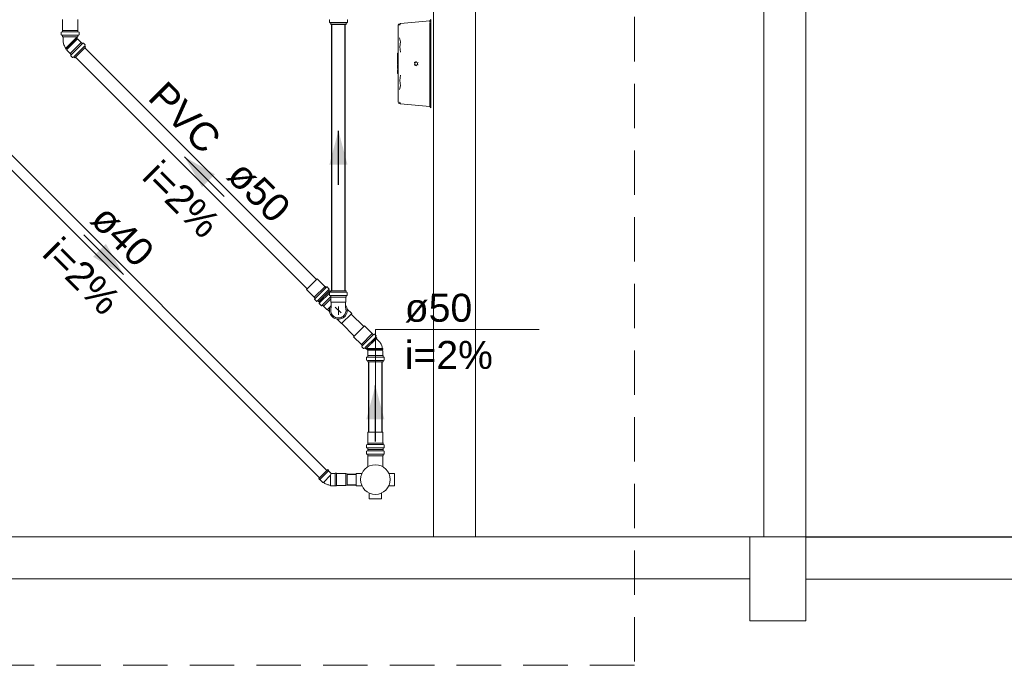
# Model space of a CAD drawing. Header units: millimetres. Extents: x 321 to 585, y -277 to 9.
# Tile 580 of 656: x 361 to 368, y -102 to -97. Entities that reach past the tile are written whole.
import ezdxf

# ---------------------------------------------------------------- set-up
doc = ezdxf.new("R2010")
doc.units = ezdxf.units.MM
doc.header["$MEASUREMENT"] = 0
doc.linetypes.add('HIDDEN2', pattern=[0.47625, 0.3175, -0.15875])
doc.linetypes.add('NULL', pattern=[0])
for name, color, linetype, lineweight in [('CV-Condutos', 1, 'Continuous', 25), ('CV-Sentido conduto', 9, 'Continuous', 30), ('DI-Detalhes', 5, 'HIDDEN2', 9), ('IFC-Elemento construtivo genérico-Contorno', 253, 'Continuous', 5), ('IFC-Pilar-Contorno', 83, 'Continuous', 5), ('IFC-Viga-Contorno', 66, 'Continuous', 5), ('Simbolos', 5, 'Continuous', 20), ('Simbolos_int', 2, 'Continuous', 15), ('TQ-Condutos', 3, 'Continuous', 25), ('TQ-Sentido conduto', 9, 'Continuous', 30), ('TQ-Textos conduto', 7, 'Continuous', 9)]:
    doc.layers.add(name, color=color, linetype=linetype, lineweight=lineweight)
doc.styles.add('Arial', font='arial.ttf')

msp = doc.modelspace()

# ---------------------------------------------------------------- hatches: boundary and pattern name
at = {"layer": 'CV-Sentido conduto', "linetype": 'Continuous'}
msp.add_hatch(color=7, dxfattribs=at).paths.add_polyline_path([(363.1339, -97.9696), (363.0692, -98.2111), (363.1986, -98.2111)])
at = {"layer": 'TQ-Sentido conduto', "linetype": 'Continuous'}
for points in [[(362.0348, -98.1558), (362.1598, -98.3723), (362.2513, -98.2808)], [(361.5988, -98.995), (361.4738, -98.7785), (361.3823, -98.87)], [(363.3977, -99.7897), (363.3329, -100.0311), (363.4624, -100.0311)]]:
    msp.add_hatch(color=7, dxfattribs=at).paths.add_polyline_path(points)

# ---------------------------------------------------------------- linework, layer by layer
at = {"layer": 'CV-Condutos'}
for p, q in [((363.0864, -99.1118), (363.0864, -97.2102)), ((363.1814, -99.1118), (363.1814, -97.2102))]:
    msp.add_line(p, q, dxfattribs=at)
at = {"layer": 'CV-Sentido conduto'}
msp.add_lwpolyline([(363.1339, -98.3554), (363.1339, -97.9696)], dxfattribs=at)
at = {"layer": 'DI-Detalhes'}
msp.add_lwpolyline([(356.3075, -92.8709), (365.2476, -92.8709), (365.2476, -101.7871), (356.3075, -101.7871), (356.3075, -92.8709)], dxfattribs=at)
at = {"layer": 'IFC-Elemento construtivo genérico-Contorno', "lineweight": 5}
for p, q in [((363.5597, -97.2244), (363.5607, -97.2152)), ((363.5597, -97.246), (363.5597, -97.2244)), ((363.5607, -97.2152), (363.5649, -97.2075)), ((363.5649, -97.2075), (363.5778, -97.2031)), ((363.5697, -97.2152), (363.5778, -97.2031)), ((363.5778, -97.2031), (363.7866, -97.185)), ((363.7866, -97.185), (363.7937, -97.1748)), ((363.7866, -97.185), (363.7937, -97.1801)), ((363.7866, -97.1909), (363.7866, -97.185)), ((363.7866, -97.2098), (363.7866, -97.1974)), ((363.7866, -97.2573), (363.7866, -97.2098)), ((363.7937, -97.1801), (363.7937, -97.1748)), ((363.7937, -97.1855), (363.7937, -97.1801)), ((363.7937, -97.2013), (363.7937, -97.1855)), ((363.7937, -97.2171), (363.7937, -97.2013)), ((363.7937, -97.2422), (363.7937, -97.2171)), ((363.5597, -97.2874), (363.5597, -97.246)), ((363.5597, -97.3453), (363.5597, -97.2874)), ((363.7866, -97.2573), (363.7866, -97.2335)), ((363.7866, -97.3237), (363.7866, -97.2573)), ((363.7866, -97.3237), (363.7866, -97.2905)), ((363.7937, -97.2673), (363.7937, -97.2422)), ((363.7937, -97.3), (363.7937, -97.2673)), ((363.5597, -97.415), (363.5597, -97.3453)), ((363.5694, -97.3066), (363.5778, -97.3336)), ((363.5711, -97.37), (363.5778, -97.3336)), ((363.5711, -97.37), (363.5778, -97.4089)), ((363.7866, -97.4037), (363.7866, -97.3237)), ((363.7866, -97.4037), (363.7866, -97.3637)), ((363.7937, -97.3328), (363.7937, -97.3)), ((363.7937, -97.3709), (363.7937, -97.3328)), ((363.5562, -97.4203), (363.5562, -97.4166)), ((363.5562, -97.4166), (363.5597, -97.4166)), ((363.5562, -97.4354), (363.5562, -97.4203)), ((363.5562, -97.4203), (363.5597, -97.4203)), ((363.5562, -97.4354), (363.5597, -97.4354)), ((363.5562, -97.4406), (363.5562, -97.4354)), ((363.5597, -97.4908), (363.5597, -97.415)), ((363.7866, -97.4908), (363.7866, -97.4037)), ((363.7937, -97.409), (363.7937, -97.3709)), ((363.7937, -97.4362), (363.7937, -97.409)), ((363.7937, -97.4908), (363.7937, -97.4362)), ((363.5562, -97.4406), (363.5597, -97.4406)), ((363.5562, -97.4522), (363.5562, -97.4406)), ((363.5562, -97.4522), (363.5597, -97.4522)), ((363.5562, -97.4671), (363.5562, -97.4522)), ((363.5562, -97.4671), (363.5597, -97.4671)), ((363.5562, -97.4918), (363.5562, -97.4687)), ((363.5562, -97.4687), (363.5597, -97.4687)), ((363.5562, -97.4918), (363.5597, -97.4918)), ((363.5562, -97.5087), (363.5562, -97.496)), ((363.5562, -97.496), (363.5597, -97.496)), ((363.5562, -97.5146), (363.5562, -97.5087)), ((363.5597, -97.5666), (363.5597, -97.4908)), ((363.6744, -97.4826), (363.6885, -97.4745)), ((363.6744, -97.4826), (363.6783, -97.4849)), ((363.6744, -97.4989), (363.6783, -97.4967)), ((363.6744, -97.4989), (363.6885, -97.507)), ((363.6783, -97.4849), (363.6885, -97.479)), ((363.6783, -97.4967), (363.6783, -97.4849)), ((363.6783, -97.4967), (363.6885, -97.5026)), ((363.6885, -97.479), (363.6885, -97.4745)), ((363.6885, -97.479), (363.6987, -97.4849)), ((363.6885, -97.5026), (363.6987, -97.4967)), ((363.6885, -97.507), (363.6885, -97.5026)), ((363.6987, -97.4849), (363.7026, -97.4826)), ((363.6987, -97.4967), (363.6987, -97.4849)), ((363.6987, -97.4967), (363.7026, -97.4989)), ((363.7866, -97.4908), (363.7866, -97.4472)), ((363.7866, -97.5778), (363.7866, -97.4908)), ((363.7866, -97.5343), (363.7866, -97.4908)), ((363.7937, -97.5453), (363.7937, -97.4908)), ((363.5562, -97.5146), (363.5597, -97.5146)), ((363.5562, -97.5178), (363.5562, -97.5146)), ((363.5562, -97.5178), (363.5597, -97.5178)), ((363.5562, -97.519), (363.5562, -97.5178)), ((363.5562, -97.5209), (363.5562, -97.519)), ((363.5562, -97.519), (363.5597, -97.519)), ((363.5562, -97.5209), (363.5597, -97.5209)), ((363.5562, -97.5297), (363.5562, -97.526)), ((363.5562, -97.526), (363.5597, -97.526)), ((363.5562, -97.5297), (363.5597, -97.5297)), ((363.5562, -97.541), (363.5562, -97.537)), ((363.5562, -97.537), (363.5597, -97.537)), ((363.5562, -97.541), (363.5597, -97.541)), ((363.5562, -97.5564), (363.5562, -97.541)), ((363.5562, -97.5601), (363.5562, -97.5564)), ((363.5562, -97.5564), (363.5597, -97.5564)), ((363.5562, -97.5601), (363.5597, -97.5601)), ((363.5597, -97.6362), (363.5597, -97.5666)), ((363.5711, -97.6115), (363.5778, -97.5727)), ((363.7866, -97.6578), (363.7866, -97.5778)), ((363.7866, -97.6178), (363.7866, -97.5778)), ((363.7937, -97.5725), (363.7937, -97.5453)), ((363.7937, -97.6107), (363.7937, -97.5725)), ((363.5597, -97.6941), (363.5597, -97.6362)), ((363.5694, -97.6749), (363.5778, -97.6479)), ((363.5711, -97.6115), (363.5778, -97.6479)), ((363.7937, -97.6488), (363.7937, -97.6107)), ((363.7937, -97.6815), (363.7937, -97.6488)), ((363.5597, -97.7355), (363.5597, -97.6941)), ((363.7866, -97.7242), (363.7866, -97.6578)), ((363.7866, -97.691), (363.7866, -97.6805)), ((363.7937, -97.7142), (363.7937, -97.6815)), ((363.7937, -97.7393), (363.7937, -97.7142)), ((363.5597, -97.7571), (363.5597, -97.7355)), ((363.5597, -97.7571), (363.5607, -97.7663)), ((363.5607, -97.7663), (363.5649, -97.774)), ((363.5649, -97.774), (363.5778, -97.7785)), ((363.5697, -97.7663), (363.5778, -97.7785)), ((363.5778, -97.7785), (363.7866, -97.7965)), ((363.7866, -97.7718), (363.7866, -97.7242)), ((363.7866, -97.748), (363.7866, -97.7242)), ((363.7866, -97.7965), (363.7866, -97.7718)), ((363.7866, -97.7842), (363.7866, -97.7718)), ((363.7937, -97.7644), (363.7937, -97.7393)), ((363.7937, -97.7802), (363.7937, -97.7644)), ((363.7937, -97.796), (363.7937, -97.7802)), ((363.7866, -97.7965), (363.7937, -97.8014)), ((363.7866, -97.7965), (363.7937, -97.8068)), ((363.7937, -97.8014), (363.7937, -97.796)), ((363.7937, -97.8068), (363.7937, -97.8014))]:
    msp.add_line(p, q, dxfattribs=at)
at = {"layer": 'IFC-Pilar-Contorno', "color": 7, "lineweight": 5}
for p, q in [((366.0713, -101.0162), (366.0713, -100.87)), ((366.0713, -100.87), (366.1778, -100.87)), ((366.1778, -100.87), (366.3739, -100.87)), ((366.3739, -100.87), (366.4713, -100.87)), ((366.4713, -101.1641), (366.4713, -100.87)), ((366.0713, -101.3103), (366.0713, -101.0162)), ((366.4713, -101.3238), (366.4713, -101.1641)), ((366.0713, -101.47), (366.0713, -101.3103)), ((366.4713, -101.47), (366.4713, -101.3238)), ((366.0713, -101.47), (366.1688, -101.47)), ((366.1688, -101.47), (366.3648, -101.47)), ((366.3648, -101.47), (366.4713, -101.47))]:
    msp.add_line(p, q, dxfattribs=at)
at = {"layer": 'IFC-Viga-Contorno', "color": 7, "lineweight": 5}
for p, q in [((363.8137, -100.87), (363.8137, -93.9026)), ((364.1137, -100.87), (364.1137, -93.9026)), ((366.1713, -100.87), (366.1713, -94.1998)), ((366.4713, -100.87), (366.4713, -94.1998)), ((359.4301, -100.87), (366.0713, -100.87)), ((366.4713, -100.87), (373.7535, -100.87)), ((366.4713, -100.87), (366.4713, -100.87)), ((366.4713, -101.1713), (366.4713, -100.8713)), ((366.4713, -100.8713), (373.7535, -100.8713)), ((359.4301, -101.17), (366.0713, -101.17)), ((366.4713, -101.1713), (373.7535, -101.1713))]:
    msp.add_line(p, q, dxfattribs=at)
at = {"layer": 'Simbolos'}
for p, q in [((361.1642, -97.2524), (361.1642, -97.1743)), ((361.2728, -97.2524), (361.2728, -97.1743)), ((363.0703, -97.196), (363.0703, -97.1785)), ((363.0718, -97.1979), (363.0777, -97.1995)), ((363.0723, -97.196), (363.1955, -97.196)), ((363.0792, -97.2102), (363.0792, -97.2015)), ((363.0792, -97.2102), (363.1886, -97.2102)), ((363.1886, -97.2102), (363.1886, -97.2015)), ((363.196, -97.1979), (363.1901, -97.1995)), ((363.1975, -97.196), (363.1975, -97.1785)), ((361.1549, -97.2842), (361.1549, -97.2667)), ((361.1564, -97.2861), (361.1624, -97.2877)), ((361.1568, -97.2647), (361.162, -97.2642)), ((361.1638, -97.2528), (361.1642, -97.2524)), ((361.1638, -97.2622), (361.1638, -97.2528)), ((361.1638, -97.2983), (361.1638, -97.2896)), ((361.2732, -97.2983), (361.1638, -97.2983)), ((361.1678, -97.3232), (361.1678, -97.2983)), ((361.2692, -97.3145), (361.2692, -97.2983)), ((361.2732, -97.2528), (361.2728, -97.2524)), ((361.2732, -97.2622), (361.2732, -97.2528)), ((361.2732, -97.2983), (361.2732, -97.2896)), ((361.2807, -97.2861), (361.2747, -97.2877)), ((361.2803, -97.2647), (361.2751, -97.2642)), ((361.2821, -97.2842), (361.2821, -97.2667)), ((361.2723, -97.3165), (361.2712, -97.3165)), ((361.296, -97.3402), (361.2723, -97.3165)), ((361.2966, -97.3402), (361.296, -97.3402)), ((361.3032, -97.3469), (361.2966, -97.3402)), ((361.31, -97.3436), (361.3059, -97.347)), ((361.3251, -97.3561), (361.3127, -97.3437)), ((361.3254, -97.3585), (361.3223, -97.3638)), ((361.3288, -97.3724), (361.3226, -97.3663)), ((361.1873, -97.38), (361.1854, -97.3823)), ((361.1895, -97.3864), (361.1854, -97.3823)), ((361.1918, -97.3845), (361.1895, -97.3864)), ((361.1955, -97.3882), (361.1918, -97.3845)), ((361.1955, -97.3933), (361.1955, -97.3882)), ((361.2193, -97.417), (361.1955, -97.3933)), ((361.2193, -97.4176), (361.2193, -97.417)), ((361.2259, -97.4242), (361.2193, -97.4176)), ((361.2226, -97.431), (361.226, -97.4269)), ((361.2351, -97.446), (361.2227, -97.4337)), ((361.2514, -97.4498), (361.3288, -97.3724)), ((361.2375, -97.4464), (361.2429, -97.4433)), ((361.2514, -97.4498), (361.2453, -97.4436)), ((363.0375, -99.0817), (362.9822, -99.0264)), ((362.9607, -99.1584), (362.9054, -99.1032)), ((363.0702, -99.1138), (362.9928, -99.1912)), ((362.9941, -99.1899), (363.0714, -99.1126)), ((363.038, -99.0817), (363.0375, -99.0817)), ((363.0446, -99.0883), (363.038, -99.0817)), ((363.0514, -99.085), (363.0473, -99.0884)), ((363.0665, -99.0975), (363.0541, -99.0851)), ((363.0668, -99.0999), (363.0637, -99.1053)), ((363.0702, -99.1138), (363.0641, -99.1077)), ((363.0697, -99.126), (363.0697, -99.1435)), ((363.0712, -99.124), (363.0771, -99.1224)), ((363.0714, -99.1126), (363.0776, -99.1187)), ((363.0786, -99.1118), (363.188, -99.1118)), ((363.0786, -99.1118), (363.0786, -99.1205)), ((363.188, -99.1118), (363.188, -99.1205)), ((363.1954, -99.124), (363.1895, -99.1225)), ((363.1969, -99.126), (363.1969, -99.1435)), ((362.9607, -99.159), (362.9607, -99.1584)), ((362.9673, -99.1656), (362.9607, -99.159)), ((362.964, -99.1724), (362.9674, -99.1683)), ((362.9765, -99.1875), (362.9642, -99.1751)), ((362.979, -99.1878), (362.9843, -99.1847)), ((362.9928, -99.1912), (362.9867, -99.185)), ((362.9941, -99.1899), (363.0002, -99.1961)), ((363.0715, -99.1455), (363.0768, -99.146)), ((363.0786, -99.1479), (363.0786, -99.1573)), ((363.0786, -99.1573), (363.079, -99.1577)), ((363.079, -99.1577), (363.079, -99.1913)), ((363.079, -99.1913), (363.0826, -99.1949)), ((363.0826, -99.1949), (363.0826, -99.2313)), ((363.1876, -99.1913), (363.184, -99.1949)), ((363.184, -99.1949), (363.184, -99.2313)), ((363.188, -99.1573), (363.1876, -99.1577)), ((363.1876, -99.1577), (363.1876, -99.1913)), ((363.188, -99.1479), (363.188, -99.1573)), ((363.1951, -99.1455), (363.1898, -99.146)), ((362.9975, -99.2038), (363.0006, -99.1985)), ((362.9978, -99.2062), (363.0102, -99.2186)), ((363.0129, -99.2188), (363.0169, -99.2154)), ((363.0196, -99.2155), (363.0263, -99.2221)), ((363.0263, -99.2221), (363.0268, -99.2221)), ((363.0268, -99.2221), (363.0506, -99.2459)), ((363.0506, -99.2459), (363.0557, -99.2459)), ((363.0557, -99.2459), (363.0703, -99.2605)), ((363.0594, -99.2495), (363.0574, -99.2519)), ((363.0574, -99.2519), (363.0616, -99.256)), ((363.0639, -99.2541), (363.0616, -99.256)), ((363.1963, -99.2431), (363.2284, -99.2752)), ((363.1246, -99.3148), (363.1567, -99.3469)), ((363.3745, -99.4187), (363.3192, -99.3634)), ((363.2977, -99.4954), (363.2424, -99.4402)), ((363.4072, -99.4508), (363.3298, -99.5282)), ((363.375, -99.4187), (363.3745, -99.4187)), ((363.3816, -99.4253), (363.375, -99.4187)), ((363.3884, -99.422), (363.3843, -99.4254)), ((363.4035, -99.4345), (363.3911, -99.4221)), ((363.4038, -99.4369), (363.4007, -99.4423)), ((363.4072, -99.4508), (363.4011, -99.4447)), ((363.422, -99.4713), (363.4044, -99.4537)), ((363.2977, -99.496), (363.2977, -99.4954)), ((363.3043, -99.5026), (363.2977, -99.496)), ((363.301, -99.5094), (363.3044, -99.5053)), ((363.3135, -99.5245), (363.3012, -99.5121)), ((363.316, -99.5248), (363.3213, -99.5217)), ((363.3298, -99.5282), (363.3237, -99.522)), ((363.3441, -99.5368), (363.3327, -99.5254)), ((363.3434, -99.5403), (363.3441, -99.5396)), ((363.3434, -99.5739), (363.3434, -99.5403)), ((363.4484, -99.5251), (363.4514, -99.5254)), ((363.4484, -99.5315), (363.4514, -99.5313)), ((363.4484, -99.5367), (363.4484, -99.5315)), ((363.452, -99.5403), (363.4484, -99.5367)), ((363.4514, -99.5313), (363.4514, -99.5254)), ((363.452, -99.5739), (363.452, -99.5403)), ((363.3341, -99.6057), (363.3341, -99.5882)), ((363.3355, -99.6076), (363.3415, -99.6092)), ((363.3359, -99.5862), (363.3411, -99.5857)), ((363.343, -99.5743), (363.3434, -99.5739)), ((363.343, -99.5837), (363.343, -99.5743)), ((363.343, -99.6198), (363.343, -99.6111)), ((363.4524, -99.5743), (363.452, -99.5739)), ((363.4524, -99.5837), (363.4524, -99.5743)), ((363.4524, -99.6198), (363.4524, -99.6111)), ((363.4598, -99.6076), (363.4538, -99.6092)), ((363.4594, -99.5862), (363.4542, -99.5857)), ((363.4613, -99.6057), (363.4613, -99.5882)), ((363.4524, -99.6198), (363.343, -99.6198)), ((363.3434, -100.1992), (363.3434, -100.1211)), ((363.452, -100.1992), (363.452, -100.1211)), ((363.3341, -100.2309), (363.3341, -100.2134)), ((363.3355, -100.2329), (363.3415, -100.2345)), ((363.3359, -100.2114), (363.3411, -100.211)), ((363.343, -100.1996), (363.3434, -100.1992)), ((363.343, -100.209), (363.343, -100.1996)), ((363.343, -100.2451), (363.343, -100.2364)), ((363.4524, -100.2451), (363.343, -100.2451)), ((363.4524, -100.2451), (363.343, -100.2451)), ((363.343, -100.2451), (363.343, -100.2538)), ((363.4524, -100.1996), (363.452, -100.1992)), ((363.4524, -100.209), (363.4524, -100.1996)), ((363.4524, -100.2451), (363.4524, -100.2364)), ((363.4524, -100.2451), (363.4524, -100.2538)), ((363.4598, -100.2329), (363.4538, -100.2345)), ((363.4594, -100.2114), (363.4542, -100.211)), ((363.4613, -100.2309), (363.4613, -100.2134)), ((363.3341, -100.2593), (363.3341, -100.2768)), ((363.3355, -100.2573), (363.3415, -100.2557)), ((363.3359, -100.2788), (363.3411, -100.2792)), ((363.343, -100.2812), (363.343, -100.2902)), ((363.343, -100.2902), (363.3434, -100.2908)), ((363.3434, -100.3701), (363.3434, -100.2908)), ((363.4524, -100.2902), (363.452, -100.2908)), ((363.452, -100.3701), (363.452, -100.2908)), ((363.4524, -100.2812), (363.4524, -100.2902)), ((363.4598, -100.2573), (363.4538, -100.2557)), ((363.4594, -100.2788), (363.4542, -100.2792)), ((363.4613, -100.2593), (363.4613, -100.2768)), ((363.0578, -100.3896), (362.9933, -100.4541)), ((363.0578, -100.3896), (363.0635, -100.3952)), ((362.9933, -100.4541), (362.999, -100.4597)), ((362.999, -100.4597), (363.0018, -100.4597)), ((363.0018, -100.4597), (363.023, -100.4809)), ((363.0635, -100.3952), (363.0635, -100.3981)), ((363.0635, -100.3981), (363.0825, -100.4171)), ((363.1094, -100.4171), (363.0825, -100.4171)), ((363.1115, -100.4151), (363.1094, -100.4171)), ((363.1195, -100.4151), (363.1115, -100.4151)), ((363.1195, -100.4151), (363.1195, -100.5063)), ((363.1195, -100.5031), (363.1195, -100.4183)), ((363.1195, -100.4183), (363.1875, -100.4183)), ((363.1875, -100.4183), (363.1964, -100.4207)), ((363.2601, -100.4171), (363.2601, -100.5043)), ((363.2996, -100.4171), (363.2601, -100.4171)), ((363.4958, -100.4171), (363.5353, -100.4171)), ((363.5353, -100.4171), (363.5353, -100.5043)), ((363.023, -100.4809), (363.0264, -100.4809)), ((363.0795, -100.5043), (363.0771, -100.5019)), ((363.1094, -100.5043), (363.0795, -100.5043)), ((363.1115, -100.5063), (363.1094, -100.5043)), ((363.1195, -100.5063), (363.1115, -100.5063)), ((363.1195, -100.5031), (363.1875, -100.5031)), ((363.1875, -100.5031), (363.1964, -100.5007)), ((363.2996, -100.5043), (363.2601, -100.5043)), ((363.4958, -100.5043), (363.5353, -100.5043)), ((363.3541, -100.5588), (363.3541, -100.5983)), ((363.4413, -100.5983), (363.3541, -100.5983)), ((363.4413, -100.5588), (363.4413, -100.5983))]:
    msp.add_line(p, q, dxfattribs=at)
for points in [[(363.0722, -97.1765), (363.0718, -97.1765), (363.0715, -97.1767), (363.0712, -97.1768), (363.071, -97.177), (363.0707, -97.1773), (363.0706, -97.1775), (363.0704, -97.1778), (363.0704, -97.1782), (363.0703, -97.1785)], [(363.0703, -97.196), (363.0703, -97.1963), (363.0704, -97.1966), (363.0705, -97.1968), (363.0707, -97.1971), (363.0708, -97.1973), (363.071, -97.1975), (363.0713, -97.1977), (363.0715, -97.1978), (363.0718, -97.1979)], [(363.0792, -97.2015), (363.0792, -97.2012), (363.0791, -97.2009), (363.079, -97.2006), (363.0789, -97.2004), (363.0787, -97.2001), (363.0785, -97.1999), (363.0783, -97.1998), (363.078, -97.1996), (363.0777, -97.1995)], [(363.1901, -97.1995), (363.1898, -97.1996), (363.1896, -97.1998), (363.1893, -97.1999), (363.1891, -97.2001), (363.189, -97.2004), (363.1888, -97.2006), (363.1887, -97.2009), (363.1886, -97.2012), (363.1886, -97.2015)], [(363.1975, -97.1785), (363.1975, -97.1782), (363.1974, -97.1778), (363.1973, -97.1775), (363.1971, -97.1773), (363.1969, -97.177), (363.1966, -97.1768), (363.1963, -97.1767), (363.196, -97.1765), (363.1957, -97.1765)], [(363.196, -97.1979), (363.1963, -97.1978), (363.1966, -97.1977), (363.1968, -97.1975), (363.197, -97.1973), (363.1972, -97.1971), (363.1973, -97.1968), (363.1974, -97.1966), (363.1975, -97.1963), (363.1975, -97.196)], [(361.1568, -97.2647), (361.1564, -97.2647), (361.1561, -97.2648), (361.1558, -97.265), (361.1556, -97.2652), (361.1554, -97.2654), (361.1552, -97.2657), (361.1551, -97.266), (361.155, -97.2663), (361.1549, -97.2667)], [(361.1549, -97.2842), (361.155, -97.2845), (361.155, -97.2847), (361.1551, -97.285), (361.1553, -97.2853), (361.1555, -97.2855), (361.1557, -97.2857), (361.1559, -97.2859), (361.1562, -97.286), (361.1564, -97.2861)], [(361.162, -97.2642), (361.1623, -97.2641), (361.1627, -97.264), (361.1629, -97.2639), (361.1632, -97.2637), (361.1634, -97.2634), (361.1636, -97.2631), (361.1637, -97.2628), (361.1638, -97.2625), (361.1638, -97.2622)], [(361.1638, -97.2896), (361.1638, -97.2893), (361.1638, -97.2891), (361.1637, -97.2888), (361.1635, -97.2885), (361.1633, -97.2883), (361.1631, -97.2881), (361.1629, -97.2879), (361.1626, -97.2878), (361.1624, -97.2877)], [(361.2732, -97.2622), (361.2733, -97.2625), (361.2734, -97.2628), (361.2735, -97.2631), (361.2737, -97.2634), (361.2739, -97.2637), (361.2741, -97.2639), (361.2744, -97.264), (361.2747, -97.2641), (361.2751, -97.2642)], [(361.2747, -97.2877), (361.2745, -97.2878), (361.2742, -97.2879), (361.274, -97.2881), (361.2738, -97.2883), (361.2736, -97.2885), (361.2734, -97.2888), (361.2733, -97.2891), (361.2733, -97.2893), (361.2732, -97.2896)], [(361.2821, -97.2667), (361.2821, -97.2663), (361.282, -97.266), (361.2819, -97.2657), (361.2817, -97.2654), (361.2815, -97.2652), (361.2812, -97.265), (361.281, -97.2648), (361.2806, -97.2647), (361.2803, -97.2647)], [(361.2807, -97.2861), (361.2809, -97.286), (361.2812, -97.2859), (361.2814, -97.2857), (361.2816, -97.2855), (361.2818, -97.2853), (361.282, -97.285), (361.2821, -97.2847), (361.2821, -97.2845), (361.2821, -97.2842)], [(361.1678, -97.3232), (361.1681, -97.33), (361.1689, -97.3367), (361.1702, -97.3434), (361.1719, -97.35), (361.1741, -97.3564), (361.1768, -97.3626), (361.1799, -97.3686), (361.1834, -97.3744), (361.1873, -97.38)], [(361.2693, -97.3145), (361.2693, -97.3148), (361.2694, -97.3152), (361.2695, -97.3155), (361.2697, -97.3158), (361.27, -97.316), (361.2703, -97.3162), (361.2706, -97.3164), (361.2709, -97.3165), (361.2713, -97.3165)], [(361.3032, -97.3469), (361.3035, -97.3471), (361.3038, -97.3472), (361.3041, -97.3474), (361.3044, -97.3474), (361.3047, -97.3474), (361.3051, -97.3474), (361.3054, -97.3473), (361.3057, -97.3472), (361.3059, -97.347)], [(361.3127, -97.3437), (361.3124, -97.3435), (361.3121, -97.3433), (361.3118, -97.3432), (361.3115, -97.3431), (361.3112, -97.3431), (361.3109, -97.3432), (361.3105, -97.3433), (361.3102, -97.3434), (361.31, -97.3436)], [(361.3223, -97.3638), (361.3222, -97.3641), (361.3221, -97.3644), (361.3221, -97.3647), (361.3221, -97.365), (361.3221, -97.3652), (361.3222, -97.3655), (361.3223, -97.3658), (361.3224, -97.366), (361.3226, -97.3663)], [(361.3254, -97.3585), (361.3255, -97.3583), (361.3256, -97.358), (361.3256, -97.3577), (361.3256, -97.3574), (361.3256, -97.3571), (361.3255, -97.3568), (361.3254, -97.3566), (361.3253, -97.3563), (361.3251, -97.3561)], [(361.2226, -97.431), (361.2224, -97.4312), (361.2223, -97.4315), (361.2222, -97.4318), (361.2222, -97.4322), (361.2222, -97.4325), (361.2222, -97.4328), (361.2224, -97.4331), (361.2225, -97.4334), (361.2227, -97.4337)], [(361.226, -97.4269), (361.2262, -97.4266), (361.2263, -97.4263), (361.2264, -97.426), (361.2265, -97.4257), (361.2264, -97.4254), (361.2264, -97.4251), (361.2263, -97.4247), (361.2261, -97.4245), (361.2259, -97.4242)], [(361.2351, -97.446), (361.2353, -97.4462), (361.2356, -97.4464), (361.2359, -97.4465), (361.2361, -97.4466), (361.2364, -97.4466), (361.2367, -97.4466), (361.237, -97.4466), (361.2373, -97.4465), (361.2375, -97.4464)], [(361.2453, -97.4436), (361.2451, -97.4434), (361.2448, -97.4433), (361.2445, -97.4431), (361.2443, -97.4431), (361.244, -97.443), (361.2437, -97.443), (361.2434, -97.4431), (361.2431, -97.4432), (361.2429, -97.4433)], [(363.0446, -99.0883), (363.0449, -99.0885), (363.0452, -99.0887), (363.0455, -99.0888), (363.0458, -99.0888), (363.0461, -99.0889), (363.0465, -99.0888), (363.0468, -99.0887), (363.0471, -99.0886), (363.0473, -99.0884)], [(363.0541, -99.0851), (363.0538, -99.0849), (363.0536, -99.0847), (363.0533, -99.0846), (363.0529, -99.0846), (363.0526, -99.0845), (363.0523, -99.0846), (363.052, -99.0847), (363.0517, -99.0848), (363.0514, -99.085)], [(363.0637, -99.1053), (363.0636, -99.1055), (363.0635, -99.1058), (363.0635, -99.1061), (363.0635, -99.1064), (363.0635, -99.1067), (363.0636, -99.1069), (363.0637, -99.1072), (363.0639, -99.1075), (363.0641, -99.1077)], [(363.0668, -99.0999), (363.0669, -99.0997), (363.067, -99.0994), (363.0671, -99.0991), (363.0671, -99.0988), (363.067, -99.0985), (363.0669, -99.0982), (363.0668, -99.098), (363.0667, -99.0977), (363.0665, -99.0975)], [(363.0712, -99.124), (363.0709, -99.1241), (363.0707, -99.1243), (363.0704, -99.1244), (363.0702, -99.1246), (363.07, -99.1249), (363.0699, -99.1251), (363.0698, -99.1254), (363.0697, -99.1257), (363.0697, -99.126)], [(363.0771, -99.1224), (363.0774, -99.1223), (363.0777, -99.1222), (363.0779, -99.122), (363.0781, -99.1218), (363.0783, -99.1216), (363.0784, -99.1214), (363.0785, -99.1211), (363.0786, -99.1208), (363.0786, -99.1205)], [(363.0776, -99.1187), (363.0777, -99.1188), (363.0778, -99.1189), (363.0779, -99.119), (363.078, -99.119), (363.0781, -99.1191), (363.0782, -99.1192), (363.0784, -99.1192), (363.0785, -99.1192), (363.0786, -99.1193)], [(363.188, -99.1205), (363.188, -99.1208), (363.1881, -99.1211), (363.1882, -99.1214), (363.1884, -99.1216), (363.1885, -99.1218), (363.1887, -99.122), (363.189, -99.1222), (363.1892, -99.1223), (363.1895, -99.1224)], [(363.1969, -99.126), (363.1969, -99.1257), (363.1968, -99.1254), (363.1967, -99.1251), (363.1966, -99.1249), (363.1964, -99.1246), (363.1962, -99.1244), (363.196, -99.1243), (363.1957, -99.1241), (363.1954, -99.124)], [(362.964, -99.1724), (362.9638, -99.1726), (362.9637, -99.1729), (362.9636, -99.1733), (362.9636, -99.1736), (362.9636, -99.1739), (362.9636, -99.1742), (362.9638, -99.1745), (362.9639, -99.1748), (362.9642, -99.1751)], [(362.9674, -99.1683), (362.9676, -99.1681), (362.9677, -99.1678), (362.9678, -99.1674), (362.9679, -99.1671), (362.9679, -99.1668), (362.9678, -99.1665), (362.9677, -99.1662), (362.9675, -99.1659), (362.9673, -99.1656)], [(362.9765, -99.1875), (362.9768, -99.1877), (362.977, -99.1878), (362.9773, -99.1879), (362.9775, -99.188), (362.9778, -99.188), (362.9781, -99.188), (362.9784, -99.188), (362.9787, -99.1879), (362.979, -99.1878)], [(362.9867, -99.185), (362.9865, -99.1848), (362.9862, -99.1847), (362.986, -99.1846), (362.9857, -99.1845), (362.9854, -99.1844), (362.9851, -99.1845), (362.9848, -99.1845), (362.9845, -99.1846), (362.9843, -99.1847)], [(363.0006, -99.1985), (363.0007, -99.1982), (363.0008, -99.198), (363.0008, -99.1977), (363.0008, -99.1974), (363.0008, -99.1971), (363.0007, -99.1968), (363.0006, -99.1966), (363.0004, -99.1963), (363.0002, -99.1961)], [(363.0697, -99.1435), (363.0698, -99.1438), (363.0698, -99.1441), (363.07, -99.1444), (363.0701, -99.1447), (363.0704, -99.145), (363.0706, -99.1452), (363.0709, -99.1453), (363.0712, -99.1454), (363.0716, -99.1455)], [(363.0786, -99.1479), (363.0786, -99.1476), (363.0785, -99.1473), (363.0784, -99.147), (363.0782, -99.1467), (363.078, -99.1465), (363.0777, -99.1463), (363.0774, -99.1461), (363.0771, -99.146), (363.0768, -99.1459)], [(363.1898, -99.1459), (363.1895, -99.146), (363.1892, -99.1461), (363.1889, -99.1463), (363.1887, -99.1465), (363.1884, -99.1467), (363.1883, -99.147), (363.1881, -99.1473), (363.188, -99.1476), (363.188, -99.1479)], [(363.1951, -99.1455), (363.1954, -99.1454), (363.1957, -99.1453), (363.196, -99.1452), (363.1963, -99.145), (363.1965, -99.1447), (363.1967, -99.1445), (363.1968, -99.1442), (363.1969, -99.1438), (363.1969, -99.1435)], [(362.9975, -99.2038), (362.9974, -99.2041), (362.9973, -99.2044), (362.9972, -99.2047), (362.9972, -99.2049), (362.9973, -99.2052), (362.9973, -99.2055), (362.9975, -99.2058), (362.9976, -99.206), (362.9978, -99.2062)], [(363.0102, -99.2186), (363.0104, -99.2188), (363.0107, -99.219), (363.011, -99.2191), (363.0114, -99.2192), (363.0117, -99.2192), (363.012, -99.2192), (363.0123, -99.2191), (363.0126, -99.2189), (363.0129, -99.2187)], [(363.0196, -99.2155), (363.0194, -99.2153), (363.0191, -99.2151), (363.0188, -99.215), (363.0185, -99.2149), (363.0182, -99.2149), (363.0178, -99.2149), (363.0175, -99.215), (363.0172, -99.2152), (363.0169, -99.2154)], [(363.0826, -99.2313), (363.0802, -99.2388), (363.0789, -99.2466), (363.0787, -99.2545), (363.0797, -99.2624), (363.0818, -99.27), (363.0849, -99.2773), (363.0891, -99.284), (363.0942, -99.2901), (363.1001, -99.2953), (363.1068, -99.2996), (363.114, -99.303), (363.1215, -99.3052), (363.1294, -99.3064), (363.1373, -99.3064), (363.1451, -99.3052), (363.1527, -99.303), (363.1599, -99.2996), (363.1665, -99.2953), (363.1724, -99.2901), (363.1776, -99.284), (363.1817, -99.2773), (363.1849, -99.27), (363.187, -99.2624), (363.188, -99.2545), (363.1878, -99.2466), (363.1865, -99.2388), (363.184, -99.2313)], [(363.3816, -99.4253), (363.3819, -99.4255), (363.3822, -99.4257), (363.3825, -99.4258), (363.3828, -99.4258), (363.3831, -99.4259), (363.3835, -99.4258), (363.3838, -99.4257), (363.3841, -99.4256), (363.3843, -99.4254)], [(363.3911, -99.4221), (363.3908, -99.4219), (363.3906, -99.4217), (363.3903, -99.4216), (363.3899, -99.4216), (363.3896, -99.4215), (363.3893, -99.4216), (363.389, -99.4217), (363.3887, -99.4218), (363.3884, -99.422)], [(363.4007, -99.4423), (363.4006, -99.4425), (363.4005, -99.4428), (363.4005, -99.4431), (363.4005, -99.4434), (363.4005, -99.4437), (363.4006, -99.4439), (363.4007, -99.4442), (363.4009, -99.4445), (363.4011, -99.4447)], [(363.4038, -99.4369), (363.4039, -99.4367), (363.404, -99.4364), (363.4041, -99.4361), (363.4041, -99.4358), (363.404, -99.4355), (363.4039, -99.4352), (363.4038, -99.435), (363.4037, -99.4347), (363.4035, -99.4345)], [(363.4484, -99.5251), (363.4472, -99.5184), (363.4456, -99.5119), (363.4435, -99.5054), (363.441, -99.4991), (363.438, -99.493), (363.4346, -99.4872), (363.4308, -99.4816), (363.4266, -99.4763), (363.422, -99.4713)], [(363.301, -99.5094), (363.3008, -99.5096), (363.3007, -99.5099), (363.3006, -99.5103), (363.3006, -99.5106), (363.3006, -99.5109), (363.3006, -99.5112), (363.3008, -99.5115), (363.3009, -99.5118), (363.3012, -99.5121)], [(363.3044, -99.5053), (363.3046, -99.5051), (363.3047, -99.5048), (363.3048, -99.5044), (363.3049, -99.5041), (363.3049, -99.5038), (363.3048, -99.5035), (363.3047, -99.5032), (363.3045, -99.5029), (363.3043, -99.5026)], [(363.3135, -99.5245), (363.3138, -99.5247), (363.314, -99.5248), (363.3143, -99.5249), (363.3145, -99.525), (363.3148, -99.525), (363.3151, -99.525), (363.3154, -99.525), (363.3157, -99.5249), (363.316, -99.5248)], [(363.3237, -99.522), (363.3235, -99.5218), (363.3232, -99.5217), (363.323, -99.5216), (363.3227, -99.5215), (363.3224, -99.5214), (363.3221, -99.5215), (363.3218, -99.5215), (363.3215, -99.5216), (363.3213, -99.5217)], [(363.3441, -99.5396), (363.3443, -99.5393), (363.3445, -99.539), (363.3446, -99.5387), (363.3447, -99.5384), (363.3447, -99.538), (363.3446, -99.5377), (363.3445, -99.5373), (363.3443, -99.537), (363.3441, -99.5368)], [(363.3359, -99.5862), (363.3356, -99.5862), (363.3352, -99.5863), (363.335, -99.5865), (363.3347, -99.5867), (363.3345, -99.5869), (363.3343, -99.5872), (363.3342, -99.5875), (363.3341, -99.5878), (363.3341, -99.5882)], [(363.3341, -99.6057), (363.3341, -99.606), (363.3341, -99.6062), (363.3342, -99.6065), (363.3344, -99.6068), (363.3346, -99.607), (363.3348, -99.6072), (363.335, -99.6074), (363.3353, -99.6075), (363.3355, -99.6076)], [(363.3411, -99.5857), (363.3415, -99.5856), (363.3418, -99.5855), (363.3421, -99.5854), (363.3423, -99.5852), (363.3425, -99.5849), (363.3427, -99.5846), (363.3428, -99.5843), (363.3429, -99.584), (363.343, -99.5837)], [(363.343, -99.6111), (363.3429, -99.6108), (363.3429, -99.6106), (363.3428, -99.6103), (363.3426, -99.61), (363.3424, -99.6098), (363.3422, -99.6096), (363.342, -99.6094), (363.3417, -99.6093), (363.3415, -99.6092)], [(363.4524, -99.5837), (363.4524, -99.584), (363.4525, -99.5843), (363.4526, -99.5846), (363.4528, -99.5849), (363.453, -99.5852), (363.4533, -99.5854), (363.4535, -99.5855), (363.4539, -99.5856), (363.4542, -99.5857)], [(363.4538, -99.6092), (363.4536, -99.6093), (363.4533, -99.6094), (363.4531, -99.6096), (363.4529, -99.6098), (363.4527, -99.61), (363.4525, -99.6103), (363.4524, -99.6106), (363.4524, -99.6108), (363.4524, -99.6111)], [(363.4613, -99.5882), (363.4612, -99.5878), (363.4611, -99.5875), (363.461, -99.5872), (363.4608, -99.5869), (363.4606, -99.5867), (363.4604, -99.5865), (363.4601, -99.5863), (363.4598, -99.5862), (363.4594, -99.5862)], [(363.4598, -99.6076), (363.46, -99.6075), (363.4603, -99.6074), (363.4605, -99.6072), (363.4607, -99.607), (363.4609, -99.6068), (363.4611, -99.6065), (363.4612, -99.6062), (363.4612, -99.606), (363.4613, -99.6057)], [(363.3359, -100.2114), (363.3356, -100.2115), (363.3352, -100.2116), (363.335, -100.2118), (363.3347, -100.212), (363.3345, -100.2122), (363.3343, -100.2125), (363.3342, -100.2128), (363.3341, -100.2131), (363.3341, -100.2134)], [(363.3341, -100.2309), (363.3341, -100.2312), (363.3341, -100.2315), (363.3342, -100.2318), (363.3344, -100.232), (363.3346, -100.2323), (363.3348, -100.2325), (363.335, -100.2326), (363.3353, -100.2328), (363.3355, -100.2329)], [(363.3411, -100.211), (363.3415, -100.2109), (363.3418, -100.2108), (363.3421, -100.2106), (363.3423, -100.2104), (363.3425, -100.2102), (363.3427, -100.2099), (363.3428, -100.2096), (363.3429, -100.2093), (363.343, -100.209)], [(363.343, -100.2364), (363.3429, -100.2361), (363.3429, -100.2358), (363.3428, -100.2356), (363.3426, -100.2353), (363.3424, -100.2351), (363.3422, -100.2349), (363.342, -100.2347), (363.3417, -100.2346), (363.3415, -100.2345)], [(363.4524, -100.209), (363.4524, -100.2093), (363.4525, -100.2096), (363.4526, -100.2099), (363.4528, -100.2102), (363.453, -100.2104), (363.4533, -100.2106), (363.4535, -100.2108), (363.4539, -100.2109), (363.4542, -100.211)], [(363.4538, -100.2345), (363.4536, -100.2346), (363.4533, -100.2347), (363.4531, -100.2349), (363.4529, -100.2351), (363.4527, -100.2353), (363.4525, -100.2356), (363.4524, -100.2358), (363.4524, -100.2361), (363.4524, -100.2364)], [(363.4613, -100.2134), (363.4612, -100.2131), (363.4611, -100.2128), (363.461, -100.2125), (363.4608, -100.2122), (363.4606, -100.212), (363.4604, -100.2118), (363.4601, -100.2116), (363.4598, -100.2115), (363.4594, -100.2114)], [(363.4598, -100.2329), (363.46, -100.2328), (363.4603, -100.2326), (363.4605, -100.2325), (363.4607, -100.2323), (363.4609, -100.232), (363.4611, -100.2318), (363.4612, -100.2315), (363.4612, -100.2312), (363.4613, -100.2309)], [(363.3355, -100.2573), (363.3353, -100.2574), (363.335, -100.2576), (363.3348, -100.2577), (363.3346, -100.2579), (363.3344, -100.2582), (363.3342, -100.2584), (363.3341, -100.2587), (363.3341, -100.259), (363.3341, -100.2593)], [(363.3341, -100.2768), (363.3341, -100.2771), (363.3342, -100.2774), (363.3343, -100.2777), (363.3345, -100.278), (363.3347, -100.2783), (363.335, -100.2785), (363.3352, -100.2786), (363.3356, -100.2787), (363.3359, -100.2788)], [(363.343, -100.2812), (363.3429, -100.2809), (363.3428, -100.2806), (363.3427, -100.2803), (363.3425, -100.28), (363.3423, -100.2798), (363.3421, -100.2796), (363.3418, -100.2794), (363.3415, -100.2793), (363.3411, -100.2793)], [(363.3415, -100.2557), (363.3417, -100.2556), (363.342, -100.2555), (363.3422, -100.2553), (363.3424, -100.2551), (363.3426, -100.2549), (363.3428, -100.2547), (363.3429, -100.2544), (363.3429, -100.2541), (363.343, -100.2538)], [(363.4524, -100.2538), (363.4524, -100.2541), (363.4524, -100.2544), (363.4525, -100.2547), (363.4527, -100.2549), (363.4529, -100.2551), (363.4531, -100.2553), (363.4533, -100.2555), (363.4536, -100.2556), (363.4538, -100.2557)], [(363.4542, -100.2793), (363.4539, -100.2793), (363.4535, -100.2794), (363.4533, -100.2796), (363.453, -100.2798), (363.4528, -100.28), (363.4526, -100.2803), (363.4525, -100.2806), (363.4524, -100.2809), (363.4524, -100.2812)], [(363.4594, -100.2788), (363.4598, -100.2787), (363.4601, -100.2786), (363.4604, -100.2785), (363.4606, -100.2783), (363.4608, -100.278), (363.461, -100.2777), (363.4611, -100.2774), (363.4612, -100.2771), (363.4613, -100.2768)], [(363.4613, -100.2593), (363.4612, -100.259), (363.4612, -100.2587), (363.4611, -100.2584), (363.4609, -100.2582), (363.4607, -100.2579), (363.4605, -100.2577), (363.4603, -100.2576), (363.46, -100.2574), (363.4598, -100.2573)], [(363.2996, -100.4171), (363.2999, -100.4171), (363.3003, -100.417), (363.3007, -100.4169), (363.301, -100.4167), (363.3013, -100.4165), (363.3016, -100.4163), (363.3019, -100.416), (363.3021, -100.4157), (363.3023, -100.4154)], [(363.493, -100.4154), (363.4932, -100.4157), (363.4934, -100.416), (363.4937, -100.4163), (363.494, -100.4165), (363.4943, -100.4167), (363.4947, -100.4169), (363.495, -100.417), (363.4954, -100.4171), (363.4958, -100.4171)], [(363.0264, -100.4809), (363.0315, -100.4844), (363.0367, -100.4876), (363.0421, -100.4906), (363.0477, -100.4932), (363.0533, -100.4956), (363.0591, -100.4976), (363.065, -100.4994), (363.071, -100.5008), (363.0771, -100.5019)], [(363.3023, -100.506), (363.3021, -100.5057), (363.3019, -100.5054), (363.3016, -100.5051), (363.3013, -100.5049), (363.301, -100.5047), (363.3007, -100.5045), (363.3003, -100.5044), (363.2999, -100.5043), (363.2996, -100.5043)], [(363.4958, -100.5043), (363.4954, -100.5043), (363.495, -100.5044), (363.4947, -100.5045), (363.4943, -100.5047), (363.494, -100.5049), (363.4937, -100.5051), (363.4934, -100.5054), (363.4932, -100.5057), (363.493, -100.506)], [(363.3541, -100.5588), (363.354, -100.5584), (363.354, -100.5581), (363.3538, -100.5577), (363.3537, -100.5574), (363.3535, -100.557), (363.3532, -100.5568), (363.353, -100.5565), (363.3527, -100.5563), (363.3523, -100.5561)], [(363.443, -100.5561), (363.4426, -100.5563), (363.4423, -100.5565), (363.4421, -100.5568), (363.4418, -100.557), (363.4416, -100.5574), (363.4415, -100.5577), (363.4413, -100.5581), (363.4413, -100.5584), (363.4413, -100.5588)]]:
    msp.add_lwpolyline(points, dxfattribs=at)
msp.add_circle((363.3977, -100.4607), 0.1056, dxfattribs=at)
at = {"layer": 'Simbolos_int'}
for p, q in [((363.0792, -97.1999), (363.1886, -97.1999)), ((361.2732, -97.2528), (361.1638, -97.2528)), ((361.2732, -97.264), (361.1638, -97.264)), ((361.2732, -97.2881), (361.1638, -97.2881)), ((361.2692, -97.2983), (361.1678, -97.2983)), ((361.1873, -97.38), (361.269, -97.2983)), ((361.1918, -97.3845), (361.2692, -97.3071)), ((361.1955, -97.3882), (361.2692, -97.3144)), ((361.2193, -97.4176), (361.2966, -97.3402)), ((361.2272, -97.4255), (361.3045, -97.3482)), ((361.2442, -97.4425), (361.3215, -97.3652)), ((362.9822, -99.0264), (362.9054, -99.1032)), ((363.038, -99.0817), (362.9607, -99.159)), ((363.0459, -99.0896), (362.9686, -99.1669)), ((363.063, -99.1066), (362.9856, -99.1839)), ((363.0757, -99.1228), (363.0787, -99.1198)), ((363.0786, -99.122), (363.188, -99.122)), ((363.0013, -99.1972), (363.0697, -99.1288)), ((363.0183, -99.2142), (363.0786, -99.1539)), ((363.0268, -99.2221), (363.079, -99.1699)), ((363.0786, -99.1461), (363.188, -99.1461)), ((363.188, -99.1573), (363.0786, -99.1573)), ((363.184, -99.1949), (363.0826, -99.1949)), ((363.0557, -99.2459), (363.0749, -99.2266)), ((363.1525, -99.271), (363.1112, -99.2297)), ((363.1339, -99.2843), (363.1339, -99.2236)), ((363.1567, -99.3469), (363.2284, -99.2752)), ((363.3192, -99.3634), (363.2424, -99.4402)), ((363.375, -99.4187), (363.2977, -99.496)), ((363.3829, -99.4266), (363.3056, -99.5039)), ((363.4, -99.4436), (363.3226, -99.5209)), ((363.3327, -99.5254), (363.4044, -99.4537)), ((363.4484, -99.5251), (363.3329, -99.5251)), ((363.4484, -99.5315), (363.3389, -99.5315)), ((363.4484, -99.5367), (363.3441, -99.5367)), ((363.4524, -99.5743), (363.343, -99.5743)), ((363.4524, -99.5855), (363.343, -99.5855)), ((363.4524, -99.6096), (363.343, -99.6096)), ((363.452, -100.1211), (363.3434, -100.1211)), ((363.4524, -100.1996), (363.343, -100.1996)), ((363.4524, -100.2108), (363.343, -100.2108)), ((363.4524, -100.2349), (363.343, -100.2349)), ((363.343, -100.2553), (363.4524, -100.2553)), ((363.343, -100.2794), (363.4524, -100.2794)), ((363.3434, -100.2908), (363.3977, -100.2908)), ((363.452, -100.2908), (363.3977, -100.2908)), ((363.0018, -100.4597), (363.0635, -100.3981)), ((363.0771, -100.4303), (363.0264, -100.4809)), ((363.0771, -100.4303), (363.0795, -100.4245)), ((363.0771, -100.5019), (363.0771, -100.4303)), ((363.0795, -100.4245), (363.0825, -100.4171)), ((363.1094, -100.4171), (363.1094, -100.5043)), ((363.1875, -100.5031), (363.1875, -100.4183)), ((363.1964, -100.5007), (363.1964, -100.4207))]:
    msp.add_line(p, q, dxfattribs=at)
msp.add_lwpolyline([(363.0826, -99.2134), (363.077, -99.2222), (363.073, -99.2318), (363.0705, -99.242), (363.0697, -99.2524), (363.0707, -99.2628), (363.0733, -99.2729), (363.0776, -99.2824), (363.0834, -99.2912), (363.0905, -99.2988), (363.0987, -99.3052), (363.1079, -99.3101), (363.1178, -99.3135), (363.1281, -99.3152), (363.1386, -99.3152), (363.1489, -99.3135), (363.1587, -99.3101), (363.1679, -99.3052), (363.1762, -99.2988), (363.1833, -99.2912), (363.1891, -99.2824), (363.1933, -99.2729), (363.196, -99.2628), (363.1969, -99.2524), (363.1962, -99.242), (363.1937, -99.2318), (363.1896, -99.2222), (363.184, -99.2134)], dxfattribs=at)
at = {"layer": 'TQ-Condutos'}
for p, q in [((359.9541, -97.2971), (363.0522, -100.3952)), ((359.9009, -97.3503), (362.999, -100.4484)), ((362.9774, -99.0312), (361.3237, -97.3775)), ((362.9103, -99.0984), (361.2565, -97.4447)), ((363.3144, -99.3682), (363.2249, -99.2787)), ((363.2473, -99.4354), (363.1577, -99.3459)), ((363.3502, -100.1211), (363.3502, -99.6198)), ((363.4452, -100.1211), (363.4452, -99.6198)), ((363.1964, -100.4231), (363.2601, -100.4231)), ((363.1964, -100.4983), (363.2601, -100.4983))]:
    msp.add_line(p, q, dxfattribs=at)
at = {"layer": 'TQ-Sentido conduto'}
for points in [[(362.3177, -98.4386), (362.0348, -98.1558)], [(361.3159, -98.7122), (361.5988, -98.995)], [(363.3977, -100.1897), (363.3977, -99.7897)]]:
    msp.add_lwpolyline(points, dxfattribs=at)
at = {"layer": 'TQ-Textos conduto'}
msp.add_lwpolyline([(363.3977, -99.9897), (363.3977, -99.3897), (364.5666, -99.3897)], dxfattribs=at)

# ---------------------------------------------------------------- texts
at = {"layer": 'TQ-Textos conduto', "linetype": 'NULL', "char_height": 0.2, "rotation": 314.99989, "line_spacing_factor": 0.6, "style": 'Arial'}
for s, insert, width, attachment_point in [('PVC', (362.1679, -98.15), 1.14939, 9), ('i=2%', (361.9428, -98.5307), 1.257927, 8), ('ø50', (362.3234, -98.3056), 0.962805, 7), ('ø40', (361.5198, -98.7912), 0.962805, 8), ('i=2%', (361.2309, -99.0801), 1.257927, 8)]:
    msp.add_mtext(s, dxfattribs=dict(at, insert=insert, width=width, attachment_point=attachment_point))
at = {"layer": 'TQ-Textos conduto', "linetype": 'NULL', "char_height": 0.2, "attachment_point": 7, "line_spacing_factor": 0.6, "style": 'Arial'}
for s, insert, width in [('ø50', (363.6077, -99.339), 0.962805), ('i=2%', (363.6077, -99.6723), 1.257927)]:
    msp.add_mtext(s, dxfattribs=dict(at, insert=insert, width=width))

doc.saveas('drawing.dxf')
